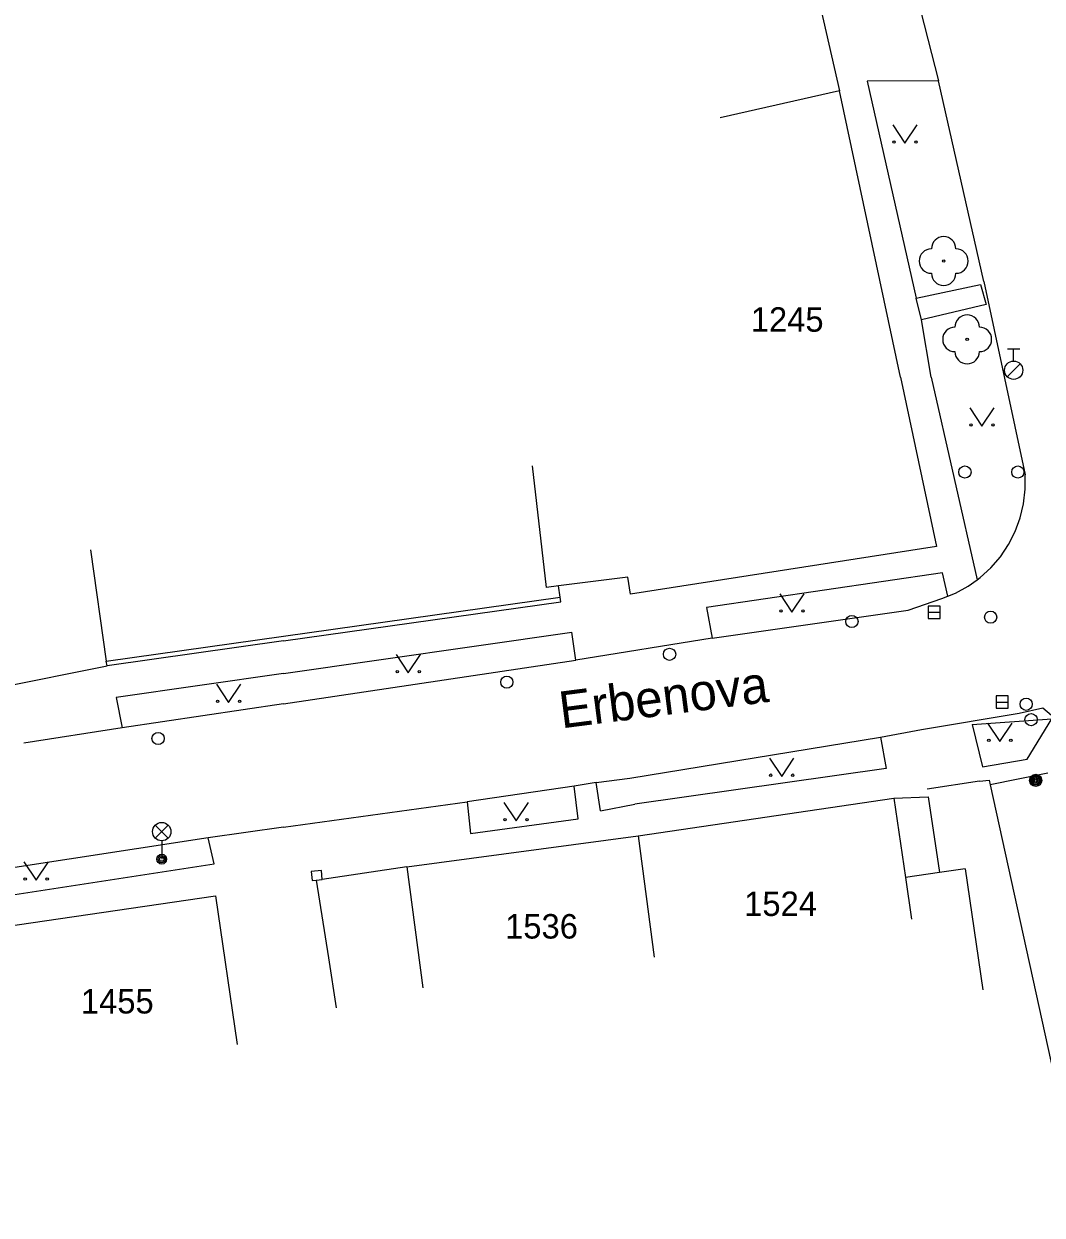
# Model space of a CAD drawing. Extents: x -539515 to -538098, y -1182060 to -1180157.
# Drawn here: x -539073.11 to -539031.49, y -1180534.25 to -1180485.57 of the extents above; entities that cross this region are included whole.
import ezdxf

# ---------------------------------------------------------------- set-up
doc = ezdxf.new("R2010")
doc.units = 0
for name, color, linetype in [('Vrstva 1', 7, 'Continuous'), ('Vrstva 11', 7, 'Continuous'), ('Vrstva 13', 7, 'Continuous'), ('Vrstva 22', 7, 'Continuous'), ('Vrstva 25', 7, 'Continuous'), ('Vrstva 27', 7, 'Continuous'), ('Vrstva 28', 7, 'Continuous'), ('Vrstva 31', 7, 'Continuous'), ('Vrstva 33', 7, 'Continuous'), ('Vrstva 36', 7, 'Continuous'), ('Vrstva 47', 7, 'Continuous'), ('Vrstva 49', 7, 'Continuous'), ('Vrstva 68', 7, 'Continuous'), ('Vrstva 88', 7, 'Continuous')]:
    doc.layers.add(name, color=color, linetype=linetype)

msp = doc.modelspace()

# ---------------------------------------------------------------- linework, layer by layer
at = {"layer": 'Vrstva 1'}
for p, q in [((-539043.11, -1180473.68), (-539039.78, -1180488.31)), ((-539039.78, -1180488.31), (-539044.659, -1180489.406)), ((-539037.286, -1180500), (-539039.78, -1180488.31)), ((-539037.286, -1180500), (-539035.81, -1180506.92)), ((-539051.75, -1180508.6), (-539052.317, -1180503.633)), ((-539035.81, -1180506.92), (-539048.32, -1180508.87)), ((-539051.256, -1180508.538), (-539051.75, -1180508.6)), ((-539048.429, -1180508.172), (-539051.256, -1180508.538)), ((-539048.32, -1180508.87), (-539048.429, -1180508.172)), ((-539048.01, -1180518.75), (-539037.56, -1180517.211)), ((-539037.56, -1180517.211), (-539036.15, -1180517.15)), ((-539037.56, -1180517.211), (-539037.084, -1180520.453)), ((-539036.15, -1180517.15), (-539035.695, -1180520.249)), ((-539057.46, -1180520.01), (-539048.01, -1180518.75)), ((-539048.01, -1180518.75), (-539047.352, -1180523.703)), ((-539057.46, -1180520.01), (-539056.802, -1180524.961)), ((-539034.64, -1180520.09), (-539035.695, -1180520.249)), ((-539034.64, -1180520.09), (-539033.919, -1180525.039)), ((-539035.695, -1180520.249), (-539037.084, -1180520.453)), ((-539037.084, -1180520.453), (-539036.834, -1180522.156)), ((-539073.94, -1180522.46), (-539065.27, -1180521.2)), ((-539065.27, -1180521.2), (-539064.39, -1180527.281))]:
    msp.add_line(p, q, dxfattribs=at)
at = {"layer": 'Vrstva 11'}
for p, q in [((-539074.89, -1180512.84), (-539069.7, -1180511.8)), ((-539034.05, -1180516.52), (-539036.196, -1180516.835)), ((-539057.46, -1180520.01), (-539060.91, -1180520.531))]:
    msp.add_line(p, q, dxfattribs=at)
at = {"layer": 'Vrstva 13'}
for p, q in [((-539035.73, -1180487.9), (-539038.64, -1180487.91)), ((-539038.64, -1180487.91), (-539036.64, -1180496.77)), ((-539036.035, -1180500), (-539036.42, -1180497.66)), ((-539036.035, -1180500), (-539034.157, -1180508.286)), ((-539035.57, -1180508), (-539045.21, -1180509.42)), ((-539035.35, -1180508.954), (-539035.57, -1180508)), ((-539045.21, -1180509.42), (-539044.98, -1180510.67)), ((-539062.5, -1180512.117), (-539050.71, -1180510.42)), ((-539050.55, -1180511.57), (-539050.71, -1180510.42)), ((-539062.5, -1180512.117), (-539069.33, -1180513.1)), ((-539069.33, -1180513.1), (-539069.09, -1180514.34)), ((-539034.36, -1180514.2), (-539033.93, -1180515.93)), ((-539032.11, -1180515.609), (-539031.1, -1180513.97)), ((-539038.1, -1180514.71), (-539037.87, -1180515.99)), ((-539033.93, -1180515.93), (-539032.11, -1180515.609)), ((-539037.87, -1180515.992), (-539048.14, -1180517.453)), ((-539031.27, -1180516.19), (-539033.618, -1180516.663)), ((-539050.46, -1180518.05), (-539050.62, -1180516.72)), ((-539049.54, -1180517.73), (-539049.72, -1180516.57)), ((-539054.99, -1180517.36), (-539054.86, -1180518.65)), ((-539049.54, -1180517.73), (-539048.14, -1180517.45)), ((-539054.86, -1180518.65), (-539050.46, -1180518.05)), ((-539065.33, -1180519.89), (-539065.58, -1180518.83)), ((-539083.31, -1180522.67), (-539065.33, -1180519.89))]:
    msp.add_line(p, q, dxfattribs=at)
msp.add_lwpolyline([(-539036.64, -1180496.77), (-539034.01, -1180496.22), (-539033.78, -1180497.04), (-539036.42, -1180497.66), (-539036.64, -1180496.77)], dxfattribs=at)
at = {"layer": 'Vrstva 22'}
for centre in [(-539035.52, -1180495.26), (-539034.56, -1180498.461)]:
    msp.add_circle(centre, 0.05, dxfattribs=at)
for centre, start, end in [((-539035.52, -1180494.76), 0, 180), ((-539036.02, -1180495.26), 90, 270), ((-539035.02, -1180495.26), 270, 90), ((-539035.52, -1180495.76), 180, 0), ((-539034.56, -1180497.961), 0, 180), ((-539035.06, -1180498.461), 90, 270), ((-539034.06, -1180498.461), 270, 90), ((-539034.56, -1180498.961), 180, 0)]:
    msp.add_arc(centre, 0.5, start, end, dxfattribs=at)
at = {"layer": 'Vrstva 25'}
for radius in [0.25, 0.2, 0.15, 0.1, 0.05]:
    msp.add_circle((-539031.76, -1180516.48), radius, dxfattribs=at)
at = {"layer": 'Vrstva 27'}
for p, q in [((-539036.16, -1180509.61), (-539035.66, -1180509.61)), ((-539033.38, -1180513.28), (-539032.88, -1180513.28))]:
    msp.add_line(p, q, dxfattribs=at)
for points in [[(-539036.16, -1180509.86), (-539035.66, -1180509.86), (-539035.66, -1180509.36), (-539036.16, -1180509.36)], [(-539033.38, -1180513.53), (-539032.88, -1180513.53), (-539032.88, -1180513.03), (-539033.38, -1180513.03)]]:
    msp.add_lwpolyline(points, close=True, dxfattribs=at)
at = {"layer": 'Vrstva 28'}
for p, q in [((-539032.91, -1180498.844), (-539032.41, -1180498.844)), ((-539032.66, -1180499.344), (-539032.66, -1180498.844)), ((-539032.919, -1180499.991), (-539032.389, -1180499.461))]:
    msp.add_line(p, q, dxfattribs=at)
for centre, radius in [((-539032.66, -1180499.72), 0.375), ((-539039.27, -1180509.99), 0.25), ((-539033.6, -1180509.81), 0.25), ((-539046.72, -1180511.33), 0.25), ((-539053.37, -1180512.469), 0.25), ((-539031.95, -1180514), 0.25), ((-539067.62, -1180514.77), 0.25)]:
    msp.add_circle(centre, radius, dxfattribs=at)
at = {"layer": 'Vrstva 31'}
for centre in [(-539034.65, -1180503.88), (-539032.49, -1180503.88), (-539032.15, -1180513.37)]:
    msp.add_circle(centre, 0.25, dxfattribs=at)
at = {"layer": 'Vrstva 33'}
for p, q in [((-539067.734, -1180518.841), (-539067.206, -1180518.311)), ((-539067.734, -1180518.311), (-539067.206, -1180518.841)), ((-539067.47, -1180518.95), (-539067.47, -1180519.7))]:
    msp.add_line(p, q, dxfattribs=at)
for centre, radius in [((-539067.47, -1180518.576), 0.375), ((-539067.47, -1180519.701), 0.2), ((-539067.47, -1180519.701), 0.145), ((-539067.47, -1180519.701), 0.0876)]:
    msp.add_circle(centre, radius, dxfattribs=at)
at = {"layer": 'Vrstva 36'}
for points in [[(-539037.604, -1180489.695), (-539037.104, -1180490.445), (-539036.604, -1180489.695)], [(-539034.457, -1180501.258), (-539033.957, -1180502.008), (-539033.457, -1180501.258)], [(-539042.218, -1180508.859), (-539041.718, -1180509.609), (-539041.218, -1180508.859)], [(-539057.896, -1180511.336), (-539057.396, -1180512.086), (-539056.896, -1180511.336)], [(-539065.237, -1180512.547), (-539064.737, -1180513.297), (-539064.237, -1180512.547)], [(-539033.724, -1180514.141), (-539033.224, -1180514.891), (-539032.724, -1180514.141)], [(-539042.638, -1180515.57), (-539042.138, -1180516.32), (-539041.638, -1180515.57)], [(-539053.491, -1180517.391), (-539052.991, -1180518.141), (-539052.491, -1180517.391)], [(-539073.103, -1180519.813), (-539072.603, -1180520.563), (-539072.103, -1180519.813)]]:
    msp.add_lwpolyline(points, dxfattribs=at)
for centre in [(-539037.554, -1180490.395), (-539036.655, -1180490.395), (-539034.407, -1180501.958), (-539033.508, -1180501.958), (-539042.168, -1180509.559), (-539041.269, -1180509.559), (-539057.846, -1180512.036), (-539056.947, -1180512.036), (-539065.187, -1180513.247), (-539064.288, -1180513.247), (-539033.674, -1180514.841), (-539032.775, -1180514.841), (-539042.588, -1180516.27), (-539041.689, -1180516.27), (-539053.441, -1180518.091), (-539052.542, -1180518.091), (-539073.053, -1180520.513), (-539072.154, -1180520.513)]:
    msp.add_circle(centre, 0.05, dxfattribs=at)
at = {"layer": 'Vrstva 68'}
for p, q in [((-539070.378, -1180507.063), (-539069.738, -1180511.608)), ((-539051.187, -1180508.992), (-539051.256, -1180508.538)), ((-539062.5, -1180510.586), (-539051.187, -1180508.992)), ((-539051.16, -1180509.19), (-539051.187, -1180508.992)), ((-539062.5, -1180510.781), (-539051.16, -1180509.19)), ((-539069.738, -1180511.608), (-539062.5, -1180510.586)), ((-539062.5, -1180510.781), (-539069.7, -1180511.8)), ((-539069.7, -1180511.8), (-539069.738, -1180511.608)), ((-539034.05, -1180516.52), (-539033.66, -1180516.47)), ((-539033.66, -1180516.47), (-539033.618, -1180516.663)), ((-539033.618, -1180516.663), (-539029.53, -1180535.34)), ((-539060.944, -1180520.164), (-539061.364, -1180520.203)), ((-539061.364, -1180520.203), (-539061.33, -1180520.57)), ((-539060.91, -1180520.531), (-539060.944, -1180520.164)), ((-539061.163, -1180520.555), (-539060.663, -1180523.727)), ((-539060.663, -1180523.727), (-539060.349, -1180525.773))]:
    msp.add_line(p, q, dxfattribs=at)
msp.add_lwpolyline([(-539061.33, -1180520.57), (-539061.163, -1180520.555), (-539060.91, -1180520.531)], dxfattribs=at)
at = {"layer": 'Vrstva 88'}
for p, q in [((-539036.73, -1180483.96), (-539035.73, -1180487.9)), ((-539033.88, -1180496.09), (-539035.73, -1180487.9)), ((-539033.88, -1180496.09), (-539032.19, -1180503.99)), ((-539036.97, -1180509.53), (-539035.59, -1180509.05)), ((-539044.98, -1180510.67), (-539036.97, -1180509.53)), ((-539044.98, -1180510.67), (-539050.55, -1180511.57)), ((-539062.5, -1180513.359), (-539050.55, -1180511.57)), ((-539062.5, -1180513.359), (-539069.09, -1180514.34)), ((-539069.09, -1180514.34), (-539073.11, -1180514.96)), ((-539034.36, -1180514.2), (-539031.1, -1180513.97)), ((-539048.34, -1180516.39), (-539038.1, -1180514.71)), ((-539038.1, -1180514.71), (-539036.43, -1180514.4)), ((-539050.62, -1180516.72), (-539054.99, -1180517.36)), ((-539049.72, -1180516.57), (-539050.62, -1180516.72)), ((-539049.72, -1180516.57), (-539048.34, -1180516.39)), ((-539062.5, -1180518.398), (-539054.99, -1180517.36)), ((-539062.5, -1180518.398), (-539065.58, -1180518.83)), ((-539065.58, -1180518.83), (-539083.48, -1180521.58))]:
    msp.add_line(p, q, dxfattribs=at)
for points in [[(-539035.59, -1180509.05), (-539035.35, -1180508.954), (-539035.037, -1180508.828), (-539034.515, -1180508.541), (-539034.157, -1180508.286), (-539034.03, -1180508.195), (-539033.591, -1180507.793), (-539033.202, -1180507.341), (-539032.87, -1180506.847), (-539032.599, -1180506.316), (-539032.393, -1180505.757), (-539032.255, -1180505.178), (-539032.187, -1180504.586), (-539032.19, -1180503.99)], [(-539036.43, -1180514.4), (-539032.43, -1180513.73), (-539031.47, -1180513.52), (-539030.39, -1180514.43), (-539028.25, -1180516.16)]]:
    msp.add_lwpolyline(points, dxfattribs=at)

# ---------------------------------------------------------------- texts
at = {"layer": 'Vrstva 47'}
for s, p in [('1245', (-539043.402, -1180498.148)), ('1524', (-539043.672, -1180522.023)), ('1536', (-539053.44, -1180522.945)), ('1455', (-539070.775, -1180526.008))]:
    msp.add_text(s, height=1, dxfattribs=at).set_placement(p)
at = {"layer": 'Vrstva 49'}
msp.add_text('Erbenova', height=1.5, rotation=7.3, dxfattribs=at).set_placement((-539051.134, -1180514.359))

doc.saveas('drawing.dxf')
